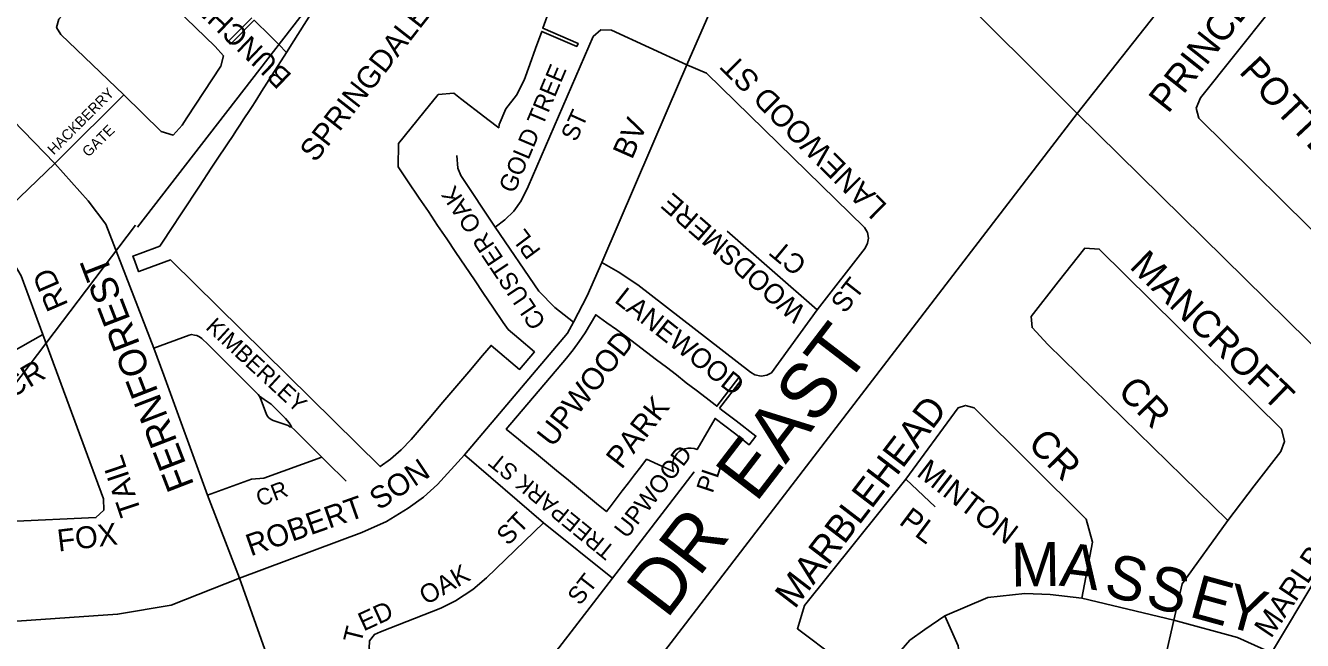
# Model space of a CAD drawing. Extents: x 586326 to 623965, y 4819854 to 4857850.
# Drawn here: x 600154 to 601319, y 4843768 to 4844329 of the extents above; entities that cross this region are included whole.
import ezdxf

# ---------------------------------------------------------------- set-up
doc = ezdxf.new("R2010")
doc.units = 0
for name, color, linetype in [('Lots_Concessions', 7, 'Continuous'), ('Major Rds and Hwys', 7, 'Continuous'), ('Major Rds Lbls', 7, 'Continuous'), ('Minor Rd Lbls', 7, 'Continuous'), ('Minor Rds', 7, 'Continuous'), ('Park Lbls', 7, 'Continuous'), ('Park Outlines', 7, 'Continuous'), ('Private Rd Lbls', 7, 'Continuous'), ('Private Rds', 7, 'Continuous'), ('Proposed Secondary Rds', 7, 'Continuous'), ('Secondary Rds Lbls', 7, 'Continuous')]:
    doc.layers.add(name, color=color, linetype=linetype)

msp = doc.modelspace()

# ---------------------------------------------------------------- linework, layer by layer
at = {"layer": 'Lots_Concessions'}
for p, q in [((600256, 4844144.8), (600612.6, 4844605.5)), ((600100.6, 4843944.6), (600254.2, 4844146.7))]:
    msp.add_line(p, q, dxfattribs=at)
at = {"layer": 'Major Rds and Hwys'}
for points in [[(601113.7, 4844248.7), (601374.3, 4844578.5), (601396.9, 4844613), (601411.7, 4844639.6), (601492.2, 4844793.2)], [(601113.7, 4844248.7), (600992.6, 4844369.6)], [(600569.5, 4843539.9), (601100.6, 4844231.6), (601113.7, 4844248.7)], [(601419.9, 4843947.3), (601113.7, 4844248.7)]]:
    msp.add_lwpolyline(points, dxfattribs=at)
at = {"layer": 'Minor Rds'}
for points in [[(600243.5, 4844265.5), (600186.2, 4844320.7), (600182.2, 4844327.2), (600184.2, 4844334.6), (600238, 4844395.8)], [(600238, 4844395.8), (600327, 4844309.6), (600334.5, 4844301.3), (600332.2, 4844291.7), (600301.2, 4844244.8), (600296.8, 4844238.1), (600288.5, 4844228.9), (600277.7, 4844232.1), (600243.5, 4844265.5)], [(601413.2, 4844120.4), (601373.4, 4844112.5), (601361, 4844114.7), (601350.4, 4844120.2), (601224.6, 4844244.5), (601222.1, 4844253.6), (601226.1, 4844262.8), (601321.3, 4844382.5), (601332.1, 4844382.9), (601341.2, 4844375.5), (601388, 4844328.8)], [(600582.5, 4844145), (600591.2, 4844151.7), (600599.4, 4844159.5), (600606.3, 4844169.1), (600612.7, 4844181.9), (600671.9, 4844318.7), (600678.9, 4844324.9), (600688.5, 4844324.5), (600757.5, 4844293)], [(600757.5, 4844293), (600775.4, 4844285.5), (600919.4, 4844144.7), (600922.4, 4844140), (600923.1, 4844135), (600922.3, 4844130.4), (600920, 4844125.8), (600876.2, 4844069.5)], [(600180.5, 4844203), (600185.7, 4844208.2), (600243.5, 4844265.5)], [(600582.5, 4844145), (600551.1, 4844192.2), (600548.5, 4844198.8), (600547.4, 4844210.2)], [(600180.5, 4844203), (600116, 4844141.4)], [(600116, 4844141.4), (600131.5, 4844127.3), (600139.7, 4844117.6), (600149.8, 4844100.5), (600169.6, 4844047)], [(600653.8, 4844058.2), (600636.9, 4844071.8), (600622.4, 4844086.5), (600582.5, 4844145)], [(600876.2, 4844069.5), (600794.2, 4844141.4)], [(601251.2, 4843877.4), (601275.3, 4843908.9), (601299.5, 4843940.4), (601302.7, 4843949.4), (601300.1, 4843960.7), (601133.8, 4844124.9), (601120.6, 4844125.7), (601096.3, 4844095)], [(600876.2, 4844069.5), (600834.5, 4844012), (600830.4, 4844010), (600825.2, 4844009.1), (600819.5, 4844010.3), (600815.6, 4844012.7), (600712.7, 4844092.2), (600694.7, 4844104.1), (600679.7, 4844112.8)], [(601096.3, 4844095), (601071.5, 4844063.6), (601072.4, 4844053.3), (601087, 4844038), (601251.2, 4843877.4)], [(600139.1, 4843876.4), (600134.9, 4843894.9), (600130.6, 4843908.1), (600119, 4843932.8), (600110.2, 4843948.9), (600098.3, 4843962.4), (600091.3, 4843969.4), (600089.5, 4843978.4), (600093.9, 4843986.2), (600112.6, 4844011.5), (600122.8, 4844020.4), (600140.1, 4844030.2), (600169.6, 4844047)], [(600169.6, 4844047), (600225.1, 4843897.1), (600225.4, 4843886.9), (600218, 4843880), (600139.1, 4843876.4)], [(601118, 4843806.4), (601127.6, 4843857.6), (601121.7, 4843878.5), (601019.5, 4843980.3), (601011.8, 4843982.4), (601005, 4843980.3), (600957.3, 4843915)], [(601419.9, 4843947.3), (601331.3, 4843824.3), (601291, 4843756.6)], [(600626.7, 4843875.3), (600554.4, 4843937.2)], [(600689.5, 4843824.8), (600764.1, 4843921.8)], [(600957.3, 4843915), (600864.9, 4843799.9), (600858.3, 4843778.6), (600894, 4843751.9), (600931.9, 4843728.9)], [(600957.3, 4843915), (600984, 4843889.8)], [(600626.7, 4843875.3), (600574.5, 4843825.1), (600562, 4843814.4), (600546.2, 4843804.1), (600532.8, 4843797.3), (600477.7, 4843775.7), (600472.3, 4843773.4), (600467.8, 4843767.6), (600467.6, 4843760.6), (600491.6, 4843701.2)], [(600689.5, 4843824.8), (600626.7, 4843875.3)], [(601201.9, 4843786.5), (601209.5, 4843819.6), (601251.2, 4843877.4)], [(600689.5, 4843824.8), (600640.6, 4843761.3), (600627.8, 4843746.5), (600617.9, 4843738), (600605.9, 4843729.2), (600591.6, 4843720.6), (600578.3, 4843715), (600562.6, 4843711), (600531, 4843707)], [(601118, 4843806.4), (601089, 4843809.8), (601065.8, 4843810.8), (601032.2, 4843807.1), (600992.8, 4843790.3)], [(601201.9, 4843786.5), (601118, 4843806.4)], [(600992.8, 4843790.3), (600974.7, 4843778.1), (600960.9, 4843768.2), (600939, 4843742.9), (600931.9, 4843728.9)], [(601010.3, 4843713.6), (601005, 4843763), (600992.8, 4843790.3)], [(601201.9, 4843786.5), (601182, 4843699.8), (601169.6, 4843675.1), (601151.9, 4843645.9), (601133.8, 4843630), (601108.7, 4843623.1), (601086, 4843621.4), (601062, 4843625.9), (601034, 4843645.1), (601019.8, 4843666), (601013, 4843685.8), (601010.3, 4843713.6)], [(601291, 4843756.6), (601260.1, 4843770.6), (601201.9, 4843786.5)]]:
    msp.add_lwpolyline(points, dxfattribs=at)
at = {"layer": 'Park Outlines'}
for points in [[(600413.8, 4844338.8), (600398.7, 4844314.9), (600392, 4844304.4), (600379, 4844283.9), (600369.3, 4844268.6), (600365, 4844261.8), (600362.8, 4844258.2), (600361.3, 4844256), (600357.6, 4844250.3), (600353.8, 4844244.7), (600352.6, 4844242.7), (600350.1, 4844239), (600346.3, 4844233.3), (600342.6, 4844227.6), (600338.8, 4844222), (600335.1, 4844216.3), (600331.3, 4844210.6), (600323.3, 4844198.6), (600312.5, 4844182.2), (600296.6, 4844158.1), (600293.4, 4844153.3), (600289.5, 4844147.5), (600276.3, 4844127.5), (600258.4, 4844120.9), (600251.9, 4844118.5), (600253.6, 4844113.8), (600257, 4844104.4), (600257.3, 4844104.5), (600286.1, 4844115.1), (600287, 4844114.2), (600477.6, 4843926.5), (600486.9, 4843933.3), (600496.8, 4843941.9), (600505.9, 4843951.3), (600514.8, 4843961.8), (600523.9, 4843972.4), (600532.9, 4843983.1), (600542, 4843993.8), (600551, 4844004.5), (600560.1, 4844015.1), (600569.1, 4844025.8), (600570.8, 4844027.8), (600578.8, 4844037.1), (600604.7, 4844015.2), (600618.3, 4844031.2), (600604, 4844043.3), (600594.2, 4844051.6), (600589.9, 4844058), (600580.3, 4844072.1), (600571.9, 4844084.5), (600563.5, 4844097), (600555.1, 4844109.4), (600546.7, 4844121.8), (600538.3, 4844134.2), (600529.9, 4844146.6), (600521.5, 4844159.1), (600513.1, 4844171.5), (600502.5, 4844187.3), (600494, 4844199.9), (600494.2, 4844221.2), (600517.4, 4844249.8), (600530.5, 4844266), (600544.6, 4844267.1), (600550.9, 4844262.3), (600573, 4844245.4), (600575.8, 4844243.2), (600585.7, 4844235.6), (600586.1, 4844238.7), (600592.2, 4844252.8), (600601.9, 4844265.3), (600609, 4844278.9), (600614.1, 4844293.3), (600619.2, 4844307.8), (600624.9, 4844323.5), (600656.9, 4844309.8), (600658.1, 4844312.6), (600625.9, 4844326.3), (600632.3, 4844344.1)], [(600360.4, 4844335.8), (600338.9, 4844314.2), (600341, 4844312), (600362.6, 4844333.7), (600377.4, 4844319), (600385, 4844311.4), (600392, 4844304.4), (600398.7, 4844314.9), (600413.8, 4844338.8)]]:
    msp.add_lwpolyline(points, dxfattribs=at)
msp.add_lwpolyline([(600787.3, 4843979.8), (600806.9, 4844005.4), (600804.9, 4844007.7), (600784.9, 4843981.6), (600783.2, 4843983), (600775, 4843989.2), (600765.9, 4843996.2), (600756.8, 4844003.1), (600747.8, 4844010.1), (600738.7, 4844017.1), (600729.6, 4844024), (600720.5, 4844031), (600711.4, 4844037.9), (600702.3, 4844044.9), (600699.1, 4844047.4), (600693.1, 4844051.6), (600684.4, 4844057.8), (600674.2, 4844065), (600669.6, 4844056.7), (600664.6, 4844048.5), (600659.2, 4844040.6), (600653.6, 4844032.9), (600647.5, 4844025.5), (600592.6, 4843960.7), (600603.7, 4843951.6), (600611, 4843945.6), (600618.3, 4843939.6), (600625.6, 4843933.6), (600632.9, 4843927.6), (600640.2, 4843921.6), (600647.5, 4843915.6), (600654.8, 4843909.6), (600662.1, 4843903.5), (600669.4, 4843897.5), (600676.7, 4843891.5), (600684, 4843885.5), (600687.3, 4843889.9), (600692.9, 4843897.2), (600698.5, 4843904.5), (600704.1, 4843911.8), (600709.7, 4843919.1), (600715.3, 4843926.4), (600720.6, 4843933.3), (600745.3, 4843922), (600744.5, 4843924.7), (600744.3, 4843927.6), (600744.5, 4843930.5), (600745.3, 4843933.3), (600746.6, 4843935.9), (600748.3, 4843938.2), (600750.4, 4843940.2), (600752.9, 4843941.7), (600755.5, 4843942.8), (600758.4, 4843943.4), (600761.2, 4843943.5), (600764.1, 4843943.1), (600766.8, 4843942.1), (600783.1, 4843970.5), (600800.8, 4843956.9), (600814.4, 4843946.5), (600820.5, 4843954.4), (600802.3, 4843968.3), (600789.1, 4843978.4)], close=True, dxfattribs=at)
at = {"layer": 'Private Rds'}
for points in [[(600270.9, 4844034.6), (600303.1, 4844046.5), (600305.4, 4844047), (600308.1, 4844046.4), (600310.3, 4844046), (600312.6, 4844044.9), (600314.7, 4844043.5), (600320.4, 4844037.8), (600366.1, 4843992.3), (600367.4, 4843990.8)], [(600367.4, 4843990.8), (600368.4, 4843988.8), (600373.4, 4843974.9), (600374.4, 4843972.9), (600376, 4843970.9), (600378, 4843969.4), (600379.8, 4843968.5), (600393.4, 4843963.9), (600395.1, 4843962.9), (600396.7, 4843962.4)], [(600367.4, 4843990.8), (600371.7, 4843987.9), (600377.9, 4843983.4), (600391, 4843970.3), (600394.3, 4843966.5), (600396.1, 4843964.1), (600396.7, 4843962.4)], [(600396.7, 4843962.4), (600399.2, 4843960), (600411.4, 4843948), (600424.4, 4843935.3)], [(600319.9, 4843900.6), (600340.1, 4843907.9), (600360.2, 4843915.1), (600371.4, 4843915.9), (600424.4, 4843935.3)], [(600424.4, 4843935.3), (600428.6, 4843931), (600446.5, 4843913.4)]]:
    msp.add_lwpolyline(points, dxfattribs=at)
at = {"layer": 'Proposed Secondary Rds'}
for points in [[(600757.5, 4844293), (600795.4, 4844380.3)], [(600180.5, 4844203), (600142.2, 4844242.5), (600056.9, 4844324.9)], [(600679.7, 4844112.8), (600740.3, 4844253.4), (600757.5, 4844293)], [(600270.9, 4844034.6), (600227.1, 4844147.6), (600211.1, 4844168.9), (600180.5, 4844203)], [(600653.8, 4844058.2), (600666.3, 4844082.4), (600679.7, 4844112.8)], [(600554.4, 4843937.2), (600648.6, 4844048.3), (600653.8, 4844058.2)], [(600319.9, 4843900.6), (600280, 4844009.9), (600270.9, 4844034.6)], [(600349.1, 4843824.7), (600460.7, 4843866.3), (600483.2, 4843876.4), (600503.2, 4843888.6), (600516.9, 4843898.6), (600529.8, 4843910.1), (600554.4, 4843937.2)], [(600349.1, 4843824.7), (600319.9, 4843900.6)], [(600084.5, 4843781.3), (600137, 4843784.9), (600237.8, 4843791.9), (600286.6, 4843800.2), (600349.1, 4843824.7)], [(600435.6, 4843654.1), (600409, 4843682.9), (600396.2, 4843700.9), (600389.8, 4843713.1), (600383.9, 4843727.1), (600349.1, 4843824.7)]]:
    msp.add_lwpolyline(points, dxfattribs=at)

# ---------------------------------------------------------------- texts
at = {"layer": 'Major Rds Lbls'}
msp.add_text('BOVAIRD     DR  EAST', height=49.998, rotation=52.4997, dxfattribs=at).set_placement((600499.2, 4843474.1))
at = {"layer": 'Minor Rd Lbls'}
for s, height, rotation, p in [('BUNCHBERRY WAY', 19.2, 136.2189, (600397.7, 4844283.5)), ('PRINCETON', 25, 51.5198, (601196.6, 4844247.8)), ('LANEWOOD ST', 20, 135.2284, (600941.2, 4844164.8)), ('POTTERY', 25, 313.1524, (601260.5, 4844286.1)), ('GOLD TREE', 16, 67.1187, (600599.9, 4844175)), ('HACKBERRY', 9.5, 45.0493, (600179.6, 4844210.3)), ('ST', 16, 65.5041, (600656.4, 4844222.1)), ('GATE', 9.5, 44.3013, (600211.2, 4844208.3)), ('CLUSTER OAK', 16, 123.7335, (600629.4, 4844058.4)), ('WOODSMERE', 18, 138.9307, (600867.2, 4844070)), ('PL', 16, 126.7009, (600624.8, 4844123.6)), ('CT', 18, 140.2731, (600868, 4844113.3)), ('MANCROFT', 25, 315.845, (601160.5, 4844108.1)), ('RD', 20, 113.4345, (600193.1, 4844074)), ('LANEWOOD', 18, 321.7109, (600690.4, 4844077.2)), ('ST', 18, 52, (600901.6, 4844065.4)), ('CR', 20, 30.8278, (600140.6, 4843988.2)), ('CR', 25, 314.2839, (601149.5, 4843994.1)), ('MARBLEHEAD', 25, 52.5256, (600855.8, 4843795.8)), ('CR', 25, 314.7205, (601067.5, 4843946.1)), ('MARLBOROUGH', 19.998, 56.1006, (601290.5, 4843769.1)), ('TAIL', 20, 108.5764, (600259.8, 4843885)), ('UPWOOD', 16, 52, (600702.5, 4843860.1)), ('TREEPARK ST', 15, 140.9005, (600692.9, 4843852.1)), ('PL', 16, 71.6543, (600780.9, 4843901.6)), ('MINTON', 20, 322.3194, (600966.1, 4843918.9)), ('ST', 17, 45.855, (600594.2, 4843853.7)), ('PL', 19.99, 323.0659, (600950.1, 4843874.7)), ('FOX', 20, 6.9033, (600184, 4843849)), ('M', 40, 0.875, (601053.5, 4843817.1)), ('A', 40, 352.875, (601096.5, 4843818.1)), ('S', 40, 344.6238, (601136.5, 4843810.1)), ('OAK', 17, 29.6216, (600519.4, 4843799.9)), ('S', 40, 344.6238, (601174.5, 4843800.1)), ('ST', 16, 52, (600659.8, 4843799.1)), ('E', 40, 344.6238, (601214.5, 4843790.1)), ('Y', 40, 344.6238, (601245.5, 4843782.1)), ('ED', 17, 24.6861, (600462.4, 4843776.1)), ('T', 17, 75.9756, (600460.1, 4843764.6))]:
    msp.add_text(s, height=height, rotation=rotation, dxfattribs=at).set_placement(p)
at = {"layer": 'Park Lbls'}
for s, height, p in [('SPRINGDALE      FOREST', 19.992, (600418.3, 4844203.2)), ('UPWOOD', 19.99, (600634.8, 4843943.3)), ('PARK', 19.99, (600697.8, 4843923.3))]:
    msp.add_text(s, height=height, rotation=52, dxfattribs=at).set_placement(p)
at = {"layer": 'Private Rd Lbls'}
for s, rotation, p in [('KIMBERLEY', 317.3366, (600317.4, 4844052.6)), ('CR', 20.9663, (600367.7, 4843889.8))]:
    msp.add_text(s, height=15, rotation=rotation, dxfattribs=at).set_placement(p)
at = {"layer": 'Secondary Rds Lbls'}
for s, height, rotation, p in [('BV', 20, 66.1136, (600707.3, 4844205.9)), ('FERNFOREST', 25, 111.0792, (600308, 4843909.9)), ('SON', 20, 33.7256, (600476.4, 4843886.2)), ('ROBERT', 20, 19.4209, (600359.3, 4843844.6))]:
    msp.add_text(s, height=height, rotation=rotation, dxfattribs=at).set_placement(p)

doc.saveas('drawing.dxf')
